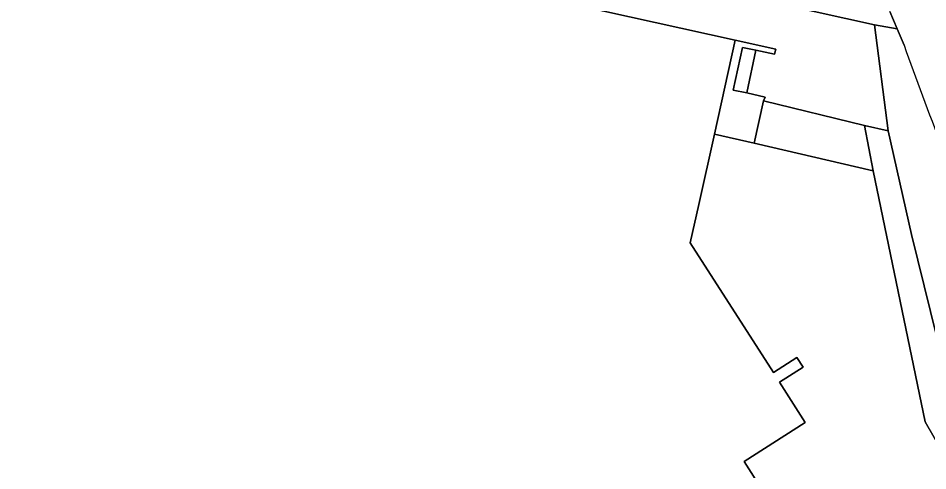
# Model space of a CAD drawing. Extents: x 161771 to 163125, y 382475 to 383179.
# Drawn here: x 162205.46 to 162244.33, y 383024.2 to 383043.53 of the extents above; entities that cross this region are included whole.
import ezdxf

# ---------------------------------------------------------------- set-up
doc = ezdxf.new("R2010")
doc.units = 0
for name, color, linetype in [('IMGEO_Erf', 7, 'Continuous'), ('IMGEO_Fietspad_gesloten', 7, 'Continuous'), ('IMGEO_Groenvoorziening', 7, 'Continuous'), ('IMGEO_Pand', 7, 'Continuous'), ('IMGEO_Voetpad_open', 7, 'Continuous')]:
    doc.layers.add(name, color=color, linetype=linetype)

msp = doc.modelspace()

# ---------------------------------------------------------------- linework, layer by layer
at = {"layer": 'IMGEO_Erf'}
msp.add_lwpolyline([(162265.135, 382993.636), (162262.556, 382997.957), (162262.365, 382998.277), (162261.74, 382999.324), (162260.234, 382998.399), (162259.692, 382998.126), (162257.482, 382998.695), (162259.402, 382999.848), (162259.315, 383000), (162244.219, 383026.291), (162241.992, 383037.016), (162236.909, 383038.191), (162235.21, 383038.577), (162234.544, 383035.577), (162234.18, 383033.937), (162237.732, 383028.397), (162238.726, 383029.045), (162238.997, 383028.624), (162237.993, 383027.987), (162239.092, 383026.259), (162236.485, 383024.601), (162252.111, 383000), (162254.878, 382995.644)], dxfattribs=at)
at = {"layer": 'IMGEO_Fietspad_gesloten'}
msp.add_lwpolyline([(162242.707, 383043.825), (162243.022, 383043.077), (162243.314, 383042.384)], dxfattribs=at)
msp.add_arc((162333.223, 383073.685), 95.202, 199.19524, 201.97208, dxfattribs=at)
at = {"layer": 'IMGEO_Groenvoorziening'}
for points in [[(162242.642, 383038.727), (162241.63, 383038.949), (162241.992, 383037.016), (162244.219, 383026.291), (162259.315, 383000), (162259.402, 382999.848), (162260.234, 382998.399), (162261.74, 382999.324), (162258.681, 383004.654), (162256.308, 383008.673), (162248.068, 383022.61), (162245.985, 383026.331)], [(162244.714, 383029.905), (162243.636, 383034.288), (162242.642, 383038.727)]]:
    msp.add_lwpolyline(points, dxfattribs=at)
at = {"layer": 'IMGEO_Pand'}
msp.add_lwpolyline([(162254.878, 382995.644), (162252.111, 383000), (162236.485, 383024.601), (162239.092, 383026.259), (162237.993, 383027.987), (162238.997, 383028.624), (162238.726, 383029.045), (162237.732, 383028.397), (162234.18, 383033.937), (162234.544, 383035.577), (162235.21, 383038.577), (162236.101, 383042.589), (162228.166, 383044.363), (162177.562, 383055.68), (162177.897, 383057.502), (162173.016, 383053.686), (162171.735, 383052.687), (162148.955, 383034.805)], dxfattribs=at)
at = {"layer": 'IMGEO_Voetpad_open'}
for points in [[(162165.507, 383060.724), (162164.975, 383060.328), (162169.762, 383059.258), (162173.691, 383058.41), (162177.897, 383057.502), (162228.586, 383046.238), (162238.25, 383044.089), (162242.054, 383043.244), (162243.022, 383043.077), (162242.707, 383043.825)], [(162243.314, 383042.384), (162243.022, 383043.077), (162242.054, 383043.244), (162242.642, 383038.727), (162243.636, 383034.288), (162244.714, 383029.905)]]:
    msp.add_lwpolyline(points, dxfattribs=at)
for points in [[(162177.897, 383057.502), (162177.562, 383055.68), (162228.166, 383044.363), (162236.101, 383042.589), (162237.83, 383042.213), (162237.78, 383042.005), (162236.984, 383042.163), (162236.591, 383040.341), (162237.378, 383040.163), (162237.314, 383040.008), (162241.63, 383038.949), (162242.642, 383038.727), (162242.054, 383043.244), (162238.25, 383044.089), (162228.586, 383046.238)], [(162236.101, 383042.589), (162235.21, 383038.577), (162236.909, 383038.191), (162237.314, 383040.008), (162237.378, 383040.163), (162236.591, 383040.341), (162236.013, 383040.458), (162236.412, 383042.288), (162236.984, 383042.163), (162237.78, 383042.005), (162237.83, 383042.213)], [(162236.984, 383042.163), (162236.412, 383042.288), (162236.013, 383040.458), (162236.591, 383040.341)], [(162241.63, 383038.949), (162237.314, 383040.008), (162236.909, 383038.191), (162241.992, 383037.016)]]:
    msp.add_lwpolyline(points, close=True, dxfattribs=at)
msp.add_arc((162333.223, 383073.685), 95.202, 199.19524, 201.97208, dxfattribs=at)

doc.saveas('drawing.dxf')
